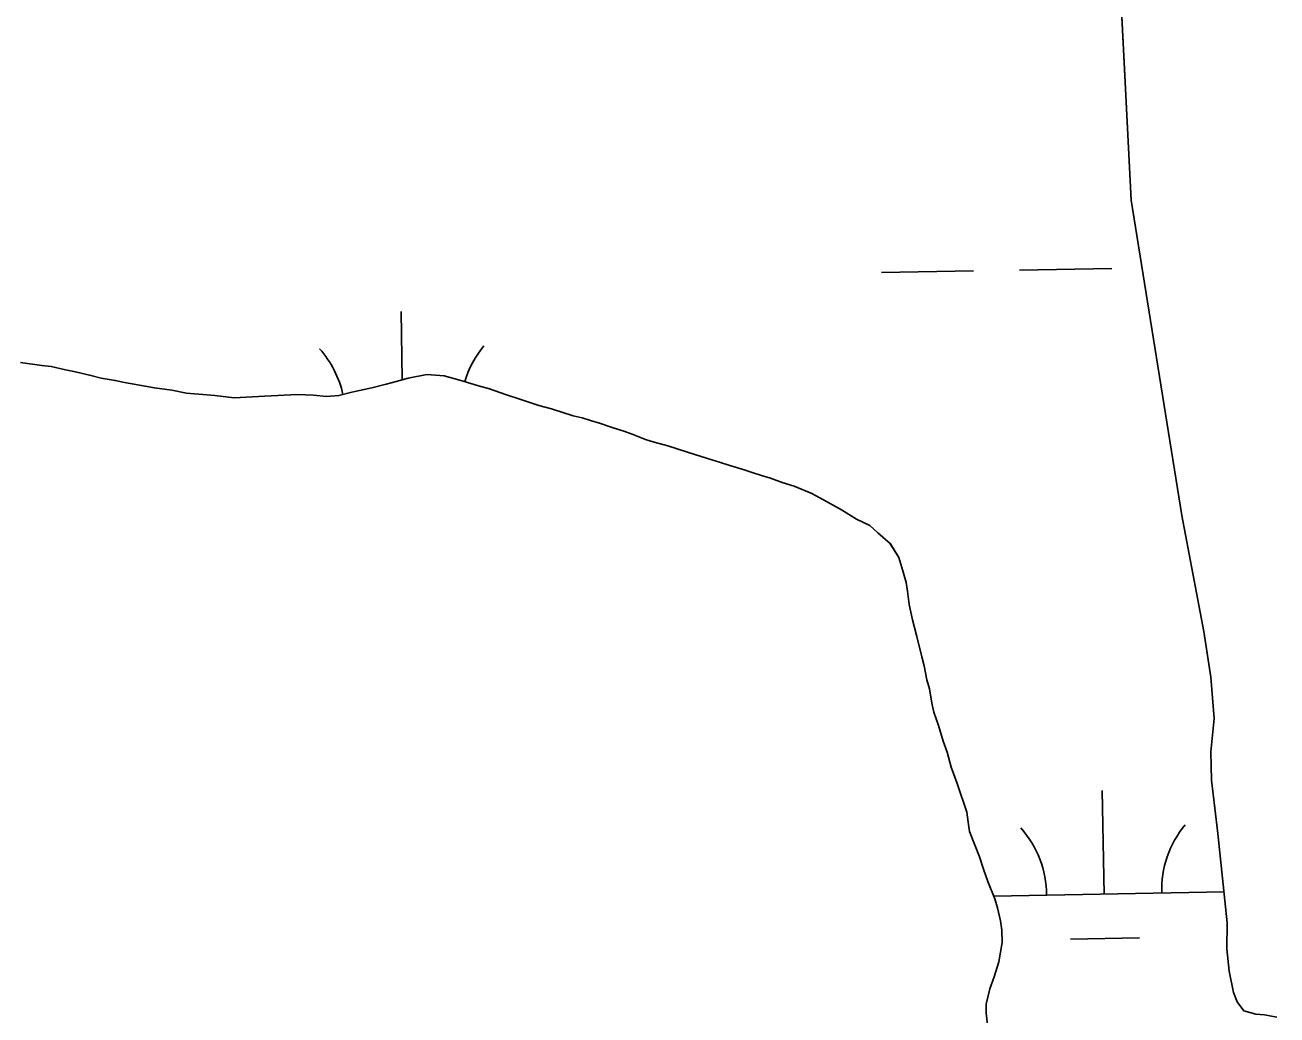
# Model space of a CAD drawing. Extents: x 3925854 to 3964121, y 224593 to 250589.
# Drawn here: x 3958696.1 to 3959131, y 230875.1 to 231219 of the extents above; entities that cross this region are included whole.
import ezdxf

# ---------------------------------------------------------------- set-up
doc = ezdxf.new("R2010")
doc.units = 0
doc.layers.add('V-TOPO-SHOR', color=7, linetype='Continuous')
doc.layers.add('V-WETL-SWMP', color=7, linetype='Continuous')

msp = doc.modelspace()

# ---------------------------------------------------------------- linework, layer by layer
at = {"layer": 'V-TOPO-SHOR'}
for points in [[(3958983.192, 231689.182), (3958996.963, 231634.076), (3959018.227, 231562.917), (3959043.747, 231460.209), (3959066.509, 231348.993), (3959073.847, 231285.468), (3959080.366, 231158.088), (3959097.917, 231048.588), (3959105.587, 231008.281), (3959108.01, 230992.471), (3959109.116, 230978.063), (3959107.958, 230966.531), (3959108.206, 230956.684), (3959109.408, 230946.979), (3959110.467, 230938.082), (3959113.699, 230907.055), (3959113.582, 230898.017), (3959114.354, 230890.372), (3959115.862, 230882.87), (3959117.168, 230879.628), (3959119.431, 230876.531), (3959123.615, 230875.335), (3959126.626, 230875.102), (3959130.957, 230874.346)], [(3958694.516, 231101.785), (3958702.008, 231100.72), (3958705.24, 231100.411), (3958710.231, 231099.21), (3958713.608, 231098.461), (3958719.039, 231097.259), (3958722.562, 231096.36), (3958727.407, 231095.454), (3958730.639, 231094.85), (3958737.834, 231093.494), (3958741.063, 231092.89), (3958747.084, 231092.126), (3958752.225, 231091.074), (3958762.068, 231090.291), (3958768.824, 231089.523), (3958779.261, 231090.062), (3958790.727, 231090.595), (3958796.31, 231090.42), (3958800.865, 231089.958), (3958805.129, 231090.232), (3958809.69, 231091.385), (3958816.604, 231092.968), (3958821.607, 231094.269), (3958824.992, 231095.135), (3958829.258, 231096.29), (3958835.732, 231097.58), (3958841.755, 231097.111), (3958848.36, 231095.315), (3958853.644, 231093.675), (3958857.459, 231092.626), (3958863.034, 231090.689), (3958868.025, 231089.048), (3958874.628, 231086.814), (3958879.031, 231085.616), (3958886.514, 231083.228), (3958889.597, 231082.478), (3958892.531, 231081.583), (3958895.614, 231080.686), (3958900.017, 231079.195), (3958904.123, 231077.854), (3958907.06, 231076.809), (3958911.606, 231075.026), (3958914.689, 231074.129), (3958919.385, 231072.783), (3958926.28, 231070.547), (3958933.178, 231068.456), (3958937.727, 231066.965), (3958940.956, 231065.918), (3958945.945, 231064.425), (3958949.027, 231063.383), (3958951.962, 231062.486)], [(3958951.962, 231062.486), (3958955.045, 231061.591), (3958959.153, 231060.1), (3958963.259, 231058.758), (3958969.421, 231056.229), (3958974.552, 231053.413), (3958979.682, 231050.595), (3958984.958, 231047.339), (3958989.502, 231045.11), (3958992.281, 231042.6), (3958996.672, 231038.758), (3958999.591, 231034.039), (3959001.036, 231029.331), (3959002.194, 231025.358), (3959002.62, 231022.269), (3959003.187, 231017.71), (3959004.336, 231012.414), (3959005.925, 231006.526), (3959007.654, 230999.465), (3959008.374, 230996.374), (3959009.38, 230991.52), (3959010.246, 230988.43), (3959011.104, 230983.429), (3959011.825, 230980.338), (3959013.419, 230975.628), (3959015.01, 230970.182), (3959016.462, 230966.355), (3959017.758, 230961.206), (3959019.935, 230955.463), (3959023.27, 230945.6), (3959023.693, 230942.072), (3959024.117, 230938.836), (3959025.86, 230934.418), (3959027.603, 230930.001), (3959029.198, 230925.438), (3959030.501, 230921.462), (3959032.971, 230915.425), (3959033.837, 230912.335), (3959034.992, 230907.774), (3959035.416, 230904.538), (3959035.543, 230900.276), (3959034.335, 230893.522), (3959032.694, 230888.385), (3959031.203, 230884.129), (3959030.003, 230878.846), (3959029.989, 230875.757), (3959030.552, 230870.758)]]:
    msp.add_lwpolyline(points, dxfattribs=at)
at = {"layer": 'V-WETL-SWMP'}
for p, q in [((3959073.847, 231285.468), (3959080.365, 231158.089)), ((3959080.365, 231158.089), (3959097.917, 231048.588)), ((3958993.592, 231132.981), (3959025.586, 231133.563)), ((3959041.584, 231133.854), (3959073.578, 231134.436)), ((3958827.178, 231095.726), (3958826.745, 231119.516)), ((3958702.007, 231100.72), (3958694.517, 231101.784)), ((3958705.239, 231100.41), (3958702.007, 231100.72)), ((3958710.23, 231099.211), (3958705.239, 231100.41)), ((3958713.607, 231098.46), (3958710.23, 231099.211)), ((3958719.039, 231097.258), (3958713.607, 231098.46)), ((3958722.562, 231096.359), (3958719.039, 231097.258)), ((3958727.407, 231095.454), (3958722.562, 231096.359)), ((3958730.638, 231094.851), (3958727.407, 231095.454)), ((3958737.833, 231093.494), (3958730.638, 231094.851)), ((3958741.063, 231092.89), (3958737.833, 231093.494)), ((3958821.607, 231094.268), (3958816.604, 231092.969)), ((3958824.992, 231095.134), (3958821.607, 231094.268)), ((3958829.259, 231096.289), (3958824.992, 231095.134)), ((3958835.732, 231097.581), (3958829.259, 231096.289)), ((3958841.756, 231097.111), (3958835.732, 231097.581)), ((3958848.36, 231095.316), (3958841.756, 231097.111)), ((3958853.643, 231093.674), (3958848.36, 231095.316)), ((3958857.46, 231092.627), (3958853.643, 231093.674)), ((3958747.085, 231092.127), (3958741.063, 231092.89)), ((3958752.224, 231091.073), (3958747.085, 231092.127)), ((3958762.067, 231090.291), (3958752.224, 231091.073)), ((3958768.824, 231089.524), (3958762.067, 231090.291)), ((3958779.261, 231090.062), (3958768.824, 231089.524)), ((3958790.727, 231090.595), (3958779.261, 231090.062)), ((3958796.311, 231090.421), (3958790.727, 231090.595)), ((3958800.864, 231089.958), (3958796.311, 231090.421)), ((3958805.128, 231090.232), (3958800.864, 231089.958)), ((3958809.689, 231091.386), (3958805.128, 231090.232)), ((3958816.604, 231092.969), (3958809.689, 231091.386)), ((3958863.035, 231090.689), (3958857.46, 231092.627)), ((3958868.024, 231089.049), (3958863.035, 231090.689)), ((3958874.627, 231086.813), (3958868.024, 231089.049)), ((3958879.03, 231085.616), (3958874.627, 231086.813)), ((3958886.514, 231083.228), (3958879.03, 231085.616)), ((3958889.597, 231082.479), (3958886.514, 231083.228)), ((3958892.532, 231081.583), (3958889.597, 231082.479)), ((3958895.614, 231080.686), (3958892.532, 231081.583)), ((3958900.016, 231079.196), (3958895.614, 231080.686)), ((3958904.124, 231077.853), (3958900.016, 231079.196)), ((3958907.059, 231076.81), (3958904.124, 231077.853)), ((3958911.606, 231075.025), (3958907.059, 231076.81)), ((3958914.688, 231074.128), (3958911.606, 231075.025)), ((3958919.384, 231072.783), (3958914.688, 231074.128)), ((3958926.281, 231070.546), (3958919.384, 231072.783)), ((3958933.179, 231068.455), (3958926.281, 231070.546)), ((3958937.727, 231066.964), (3958933.179, 231068.455)), ((3958940.956, 231065.919), (3958937.727, 231066.964)), ((3958945.945, 231064.426), (3958940.956, 231065.919)), ((3958949.027, 231063.382), (3958945.945, 231064.426)), ((3958951.962, 231062.486), (3958949.027, 231063.382)), ((3958955.044, 231061.59), (3958951.962, 231062.486)), ((3958959.152, 231060.1), (3958955.044, 231061.59)), ((3958963.26, 231058.758), (3958959.152, 231060.1)), ((3958969.421, 231056.23), (3958963.26, 231058.758)), ((3958974.551, 231053.413), (3958969.421, 231056.23)), ((3958979.682, 231050.596), (3958974.551, 231053.413)), ((3958984.957, 231047.338), (3958979.682, 231050.596)), ((3958989.502, 231045.111), (3958984.957, 231047.338)), ((3959097.917, 231048.588), (3959105.587, 231008.282)), ((3958992.282, 231042.6), (3958989.502, 231045.111)), ((3958996.673, 231038.757), (3958992.282, 231042.6)), ((3958999.59, 231034.04), (3958996.673, 231038.757)), ((3959001.037, 231029.331), (3958999.59, 231034.04)), ((3959002.194, 231025.357), (3959001.037, 231029.331)), ((3959002.62, 231022.269), (3959002.194, 231025.357)), ((3959003.186, 231017.71), (3959002.62, 231022.269)), ((3959004.336, 231012.414), (3959003.186, 231017.71)), ((3959005.924, 231006.527), (3959004.336, 231012.414)), ((3959007.654, 230999.465), (3959005.924, 231006.527)), ((3959105.587, 231008.282), (3959108.01, 230992.471)), ((3959008.374, 230996.375), (3959007.654, 230999.465)), ((3959009.38, 230991.52), (3959008.374, 230996.375)), ((3959010.247, 230988.43), (3959009.38, 230991.52)), ((3959108.01, 230992.471), (3959109.116, 230978.063)), ((3959011.105, 230983.429), (3959010.247, 230988.43)), ((3959011.825, 230980.339), (3959011.105, 230983.429)), ((3959013.419, 230975.628), (3959011.825, 230980.339)), ((3959109.116, 230978.063), (3959107.959, 230966.531)), ((3959015.009, 230970.183), (3959013.419, 230975.628)), ((3959016.461, 230966.355), (3959015.009, 230970.183)), ((3959017.759, 230961.205), (3959016.461, 230966.355)), ((3959107.959, 230966.531), (3959108.206, 230956.683)), ((3959019.936, 230955.463), (3959017.759, 230961.205)), ((3959023.269, 230945.6), (3959019.936, 230955.463)), ((3959108.206, 230956.683), (3959109.408, 230946.978)), ((3959070.937, 230917.109), (3959070.283, 230953.103)), ((3959023.693, 230942.071), (3959023.269, 230945.6)), ((3959109.408, 230946.978), (3959110.468, 230938.081)), ((3959024.118, 230938.835), (3959023.693, 230942.071)), ((3959025.86, 230934.418), (3959024.118, 230938.835)), ((3959110.468, 230938.081), (3959113.699, 230907.055)), ((3959027.603, 230930.001), (3959025.86, 230934.418)), ((3959029.198, 230925.437), (3959027.603, 230930.001)), ((3959030.501, 230921.463), (3959029.198, 230925.437)), ((3959032.971, 230915.425), (3959030.501, 230921.463)), ((3959032.568, 230916.411), (3959112.573, 230917.866)), ((3959033.838, 230912.335), (3959032.971, 230915.425)), ((3959034.992, 230907.773), (3959033.838, 230912.335)), ((3959035.417, 230904.538), (3959034.992, 230907.773)), ((3959113.699, 230907.055), (3959113.583, 230898.017)), ((3959035.544, 230900.275), (3959035.417, 230904.538)), ((3959034.335, 230893.521), (3959035.544, 230900.275)), ((3959059.22, 230901.462), (3959083.216, 230901.898)), ((3959113.583, 230898.017), (3959114.354, 230890.371)), ((3959032.694, 230888.385), (3959034.335, 230893.521)), ((3959114.354, 230890.371), (3959115.862, 230882.869)), ((3959031.204, 230884.13), (3959032.694, 230888.385)), ((3959030.003, 230878.845), (3959031.204, 230884.13)), ((3959115.862, 230882.869), (3959117.169, 230879.629)), ((3959029.988, 230875.758), (3959030.003, 230878.845)), ((3959117.169, 230879.629), (3959119.432, 230876.532)), ((3959119.432, 230876.532), (3959123.615, 230875.336)), ((3959030.552, 230870.759), (3959029.988, 230875.758)), ((3959123.615, 230875.336), (3959126.626, 230875.101))]:
    msp.add_line(p, q, dxfattribs=at)
for centre, start, end in [((3958772.157, 231082.992), 12.46154, 41.81354), ((3958882.625, 231085.001), 140.26988, 163.25334), ((3959126.162, 230918.588), 140.26988, 181.81353), ((3959015.695, 230916.579), 0.26988, 41.81354)]:
    msp.add_arc(centre, 35.246, start, end, dxfattribs=at)

doc.saveas('drawing.dxf')
